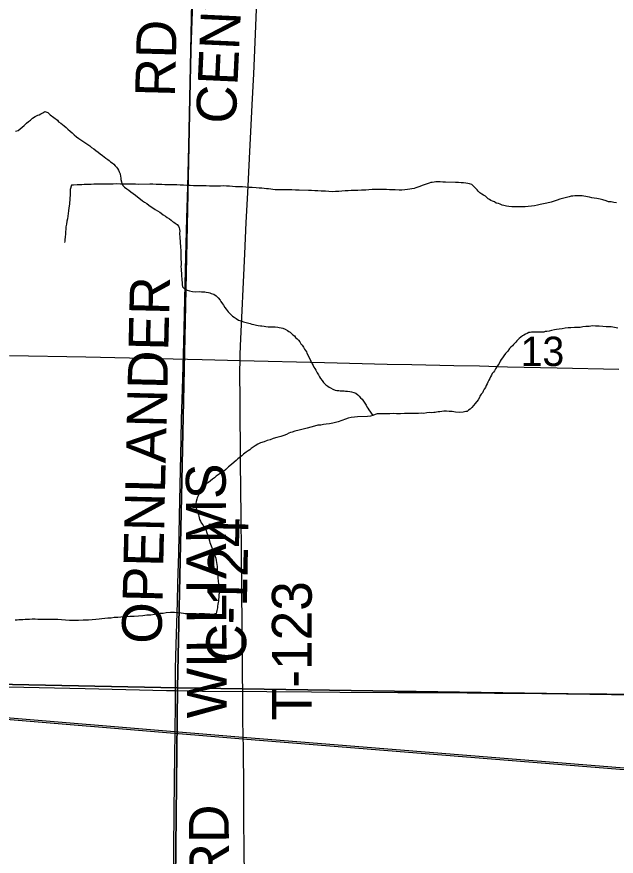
# Model space of a CAD drawing. Extents: x 2.4 to 73.1, y 4.5 to 25.6.
# Drawn here: x 42.482 to 42.909, y 23.041 to 23.64 of the extents above; entities that cross this region are included whole.
import ezdxf

# ---------------------------------------------------------------- set-up
doc = ezdxf.new("R2010")
doc.units = 0
for name, color, linetype in [('GM_X_County_Road', 7, 'Continuous'), ('GM_X_County_Road_Text', 7, 'Continuous'), ('GM_X_Minor_River', 7, 'Continuous'), ('GM_X_Rail_Line', 7, 'Continuous'), ('GM_X_Section', 7, 'Continuous'), ('GM_X_Section_Text', 7, 'Continuous'), ('GM_X_State_Route', 7, 'Continuous'), ('GM_X_Township_Road', 7, 'Continuous'), ('GM_X_Township_Road_Text', 7, 'Continuous')]:
    doc.layers.add(name, color=color, linetype=linetype)

msp = doc.modelspace()

# ---------------------------------------------------------------- linework, layer by layer
at = {"layer": 'GM_X_County_Road'}
msp.add_lwpolyline([(42.59497, 23.15933), (42.59501, 23.16233), (42.59518, 23.17507), (42.59565, 23.19184), (42.5965, 23.22262), (42.59678, 23.23597), (42.59735, 23.2571), (42.5979, 23.28382), (42.59922, 23.33821), (42.59947, 23.35281), (42.60018, 23.37394), (42.60094, 23.4075), (42.60139, 23.4277), (42.60224, 23.45908), (42.60317, 23.49607), (42.60376, 23.51843), (42.6045, 23.54733), (42.60555, 23.58337), (42.6063, 23.61662), (42.60713, 23.64302), (42.60749, 23.659)], dxfattribs=at)
at = {"layer": 'GM_X_Minor_River'}
for points in [[(42.48108, 23.55796), (42.48204, 23.55814), (42.483, 23.5585), (42.48588, 23.56074), (42.48724, 23.56204), (42.48878, 23.56373), (42.49032, 23.56484), (42.49167, 23.56596), (42.49322, 23.56727), (42.49514, 23.56856), (42.49686, 23.5693), (42.49782, 23.56966), (42.49916, 23.5704), (42.50051, 23.57114), (42.50185, 23.57207), (42.50412, 23.57127), (42.50581, 23.56972), (42.50825, 23.56778), (42.51088, 23.56584), (42.51181, 23.56469), (42.51332, 23.56372), (42.51464, 23.56275), (42.51576, 23.56178), (42.51707, 23.56062), (42.51839, 23.55946), (42.51989, 23.5581), (42.52139, 23.55675), (42.52289, 23.5554), (42.52458, 23.55404), (42.52626, 23.55268), (42.53116, 23.54938), (42.53248, 23.5486), (42.53398, 23.54762), (42.5353, 23.54646), (42.5368, 23.5453), (42.5383, 23.54414), (42.53999, 23.54297), (42.54131, 23.54181), (42.543, 23.54064), (42.54432, 23.53967), (42.54544, 23.5387), (42.54676, 23.53792), (42.54789, 23.53715), (42.54882, 23.53618), (42.54995, 23.5354), (42.55108, 23.53444), (42.55201, 23.53328), (42.55295, 23.53232), (42.55369, 23.53135), (42.55444, 23.5302), (42.55499, 23.52906), (42.55553, 23.52753), (42.55588, 23.52562), (42.55606, 23.52467), (42.55623, 23.52353), (42.55659, 23.522), (42.55675, 23.52067), (42.55768, 23.51914), (42.55862, 23.51817), (42.5605, 23.517), (42.56182, 23.51603), (42.56332, 23.51487), (42.56501, 23.51351), (42.56651, 23.51235), (42.56801, 23.51118), (42.57008, 23.50963), (42.57158, 23.50847), (42.5729, 23.5075), (42.5746, 23.50652), (42.5761, 23.50536), (42.58061, 23.50225), (42.58231, 23.50127), (42.58382, 23.5003), (42.58494, 23.49952), (42.58626, 23.49836), (42.58795, 23.49738), (42.58908, 23.4966), (42.59078, 23.49544), (42.59209, 23.49447), (42.59303, 23.49369), (42.59397, 23.49311), (42.59491, 23.49252), (42.59623, 23.49155), (42.59716, 23.4904), (42.59771, 23.48906), (42.59789, 23.48811), (42.59805, 23.48658), (42.59804, 23.48563), (42.59802, 23.48431), (42.59818, 23.48297), (42.59816, 23.48126), (42.59833, 23.48012), (42.5985, 23.47898), (42.59848, 23.47784), (42.59865, 23.47632), (42.59863, 23.47499)], [(42.82238, 23.50754), (42.82105, 23.50813), (42.81992, 23.50871), (42.81898, 23.5093), (42.81785, 23.50989), (42.81691, 23.51066), (42.81598, 23.51163), (42.81466, 23.51241), (42.81334, 23.51319), (42.81202, 23.51416), (42.8109, 23.51532), (42.80996, 23.51609), (42.80884, 23.51744), (42.80753, 23.51879), (42.80622, 23.51995), (42.80451, 23.52055), (42.80338, 23.52075), (42.80205, 23.52097), (42.80034, 23.52118), (42.79863, 23.52121), (42.79673, 23.52143), (42.79464, 23.52146), (42.7876, 23.52158), (42.78551, 23.52161), (42.7838, 23.52183), (42.7819, 23.52186), (42.78057, 23.52188), (42.77943, 23.52171), (42.77809, 23.52154), (42.77714, 23.52136), (42.7758, 23.521), (42.77446, 23.52045), (42.77236, 23.51973), (42.77083, 23.51918), (42.7693, 23.51864), (42.76777, 23.51809), (42.76643, 23.51754), (42.76509, 23.51719), (42.76357, 23.51702), (42.76204, 23.51666), (42.76033, 23.5165), (42.75842, 23.51615), (42.75632, 23.516), (42.75442, 23.51603), (42.75157, 23.51626), (42.74967, 23.5161), (42.74758, 23.51613), (42.74549, 23.51636), (42.7434, 23.51639), (42.74149, 23.51642), (42.73959, 23.51645), (42.73731, 23.51649), (42.73522, 23.51633), (42.73293, 23.51618), (42.73065, 23.51602), (42.7276, 23.51588), (42.72513, 23.51573), (42.72266, 23.51577), (42.72037, 23.51562), (42.71809, 23.51546), (42.71599, 23.5155), (42.71371, 23.51534), (42.71142, 23.515), (42.70914, 23.51504), (42.70667, 23.51489), (42.70438, 23.51492), (42.7021, 23.51515), (42.69887, 23.5152), (42.69659, 23.51543), (42.69431, 23.51546), (42.69203, 23.51569), (42.68975, 23.51572), (42.6831, 23.51602), (42.68063, 23.51606), (42.67797, 23.5161), (42.67549, 23.51614), (42.67245, 23.51619), (42.67017, 23.51623), (42.66808, 23.51626), (42.66618, 23.51629), (42.66447, 23.51651), (42.66295, 23.51672), (42.66143, 23.51693), (42.65991, 23.51696), (42.65839, 23.51717), (42.65649, 23.51739), (42.65459, 23.51742), (42.6525, 23.51765), (42.64966, 23.51788), (42.64756, 23.51791), (42.6451, 23.51814), (42.64282, 23.51837), (42.64034, 23.51822), (42.63787, 23.51845), (42.63559, 23.51868), (42.6335, 23.51871), (42.63141, 23.51893), (42.62932, 23.51896), (42.62704, 23.51881), (42.6238, 23.51886), (42.62152, 23.5189)], [(42.62152, 23.5189), (42.61924, 23.51893), (42.61696, 23.51897), (42.61487, 23.519), (42.61259, 23.51904), (42.6103, 23.51908), (42.60783, 23.51912), (42.60555, 23.51934), (42.60308, 23.51938), (42.6008, 23.51942), (42.59852, 23.51964), (42.59605, 23.51968), (42.59415, 23.51971), (42.59263, 23.51974), (42.59111, 23.51976), (42.58921, 23.51979), (42.58749, 23.51982), (42.58541, 23.52004), (42.58331, 23.52007), (42.58122, 23.52011), (42.57894, 23.52014), (42.57685, 23.52018), (42.56905, 23.52011), (42.56658, 23.52015), (42.56392, 23.52019), (42.56125, 23.52024), (42.55878, 23.52028), (42.55593, 23.52032), (42.55327, 23.52036), (42.5506, 23.52021), (42.54794, 23.52026), (42.54547, 23.5203), (42.54281, 23.52034), (42.5409, 23.52018), (42.53881, 23.52021), (42.53691, 23.52024), (42.535, 23.52008), (42.53329, 23.52011), (42.53139, 23.51995), (42.52987, 23.51997), (42.52834, 23.51981), (42.52682, 23.51983), (42.52511, 23.51967), (42.52244, 23.51952), (42.52092, 23.51955), (42.52011, 23.51652), (42.52007, 23.51386), (42.52005, 23.51253), (42.51982, 23.51007), (42.51956, 23.50589), (42.51914, 23.50343), (42.51873, 23.50135), (42.51851, 23.49926), (42.51829, 23.49736), (42.51807, 23.49547), (42.51766, 23.49376), (42.51744, 23.49168), (42.51703, 23.48978), (42.517, 23.48808), (42.51678, 23.48637), (42.51657, 23.48485), (42.51634, 23.48258), (42.51612, 23.48087), (42.51611, 23.47973), (42.5159, 23.47878), (42.5159, 23.47878)], [(42.90948, 23.50691), (42.90739, 23.50713), (42.90549, 23.50754), (42.90378, 23.50776), (42.90208, 23.50836), (42.89962, 23.50896), (42.89773, 23.50957), (42.89545, 23.50998), (42.89355, 23.5102), (42.89185, 23.51061), (42.89014, 23.51102), (42.88881, 23.51123), (42.88748, 23.51144), (42.88616, 23.51165), (42.88483, 23.51186), (42.88331, 23.51188), (42.88122, 23.51192), (42.87969, 23.51194), (42.87817, 23.51178), (42.87703, 23.5116), (42.87569, 23.51125), (42.87091, 23.50999), (42.869, 23.50945), (42.86709, 23.50891), (42.86499, 23.50819), (42.8627, 23.50746), (42.85964, 23.50675), (42.85735, 23.50622), (42.85506, 23.50569), (42.85296, 23.50534), (42.85086, 23.5048), (42.84877, 23.50465), (42.84648, 23.5043), (42.84439, 23.50415), (42.8421, 23.50418), (42.83982, 23.50403), (42.83735, 23.50407), (42.83468, 23.50411), (42.8326, 23.50433), (42.83089, 23.50455), (42.82918, 23.50496), (42.82786, 23.50536), (42.82653, 23.50595), (42.82521, 23.50635), (42.82369, 23.50675), (42.82238, 23.50754)], [(42.59863, 23.47499), (42.59879, 23.47328), (42.59895, 23.47157), (42.59893, 23.47005), (42.5989, 23.46834), (42.59887, 23.46644), (42.59904, 23.46492), (42.59901, 23.46302), (42.59898, 23.46131), (42.59914, 23.45979), (42.59912, 23.45827), (42.59929, 23.45694), (42.59927, 23.4558), (42.59944, 23.45446), (42.59961, 23.45313), (42.59959, 23.4518), (42.59975, 23.45028), (42.59992, 23.44876), (42.60008, 23.44705), (42.60121, 23.44589), (42.60347, 23.44471), (42.60517, 23.44431), (42.60726, 23.4437), (42.60935, 23.44348), (42.61201, 23.44363), (42.61353, 23.4436), (42.61486, 23.44358), (42.616, 23.44356), (42.61695, 23.44336), (42.61866, 23.44295), (42.6196, 23.44275), (42.62055, 23.44235), (42.6215, 23.44215), (42.62244, 23.44175), (42.62413, 23.44058), (42.62544, 23.43923), (42.62694, 23.4375), (42.62749, 23.43654), (42.62861, 23.43501), (42.62917, 23.43405), (42.63028, 23.43232), (42.63121, 23.43116), (42.63196, 23.4302), (42.6327, 23.42924), (42.6342, 23.4277), (42.6357, 23.42615), (42.63682, 23.42538), (42.63833, 23.4244), (42.64003, 23.42343), (42.64097, 23.42303), (42.64211, 23.42263), (42.64343, 23.42223), (42.64457, 23.42183), (42.64836, 23.42101), (42.64949, 23.42043), (42.65082, 23.42021), (42.65271, 23.4198), (42.65404, 23.41959), (42.65556, 23.41938), (42.6567, 23.41917), (42.65821, 23.41896), (42.65954, 23.41875), (42.66106, 23.41853), (42.66239, 23.41851), (42.66392, 23.41868), (42.66525, 23.41865), (42.6662, 23.41864), (42.6681, 23.41842), (42.66904, 23.41821), (42.67037, 23.41781), (42.67151, 23.4176), (42.67321, 23.41682), (42.6749, 23.41584), (42.67584, 23.41526), (42.67678, 23.41467), (42.67772, 23.41371), (42.67866, 23.41293), (42.67979, 23.41215), (42.68072, 23.411), (42.68185, 23.41003), (42.68278, 23.40907), (42.68371, 23.40791), (42.68445, 23.40657), (42.68539, 23.40542), (42.68632, 23.40407), (42.68705, 23.40273), (42.6878, 23.40177), (42.68836, 23.40081), (42.68872, 23.39985), (42.69057, 23.39622), (42.69148, 23.39411), (42.69204, 23.39315), (42.6924, 23.3922), (42.69315, 23.39105), (42.6937, 23.3899), (42.69444, 23.38894), (42.695, 23.38779), (42.69555, 23.38664), (42.6961, 23.38568), (42.69703, 23.38434), (42.69777, 23.383)], [(42.91039, 23.41758), (42.90792, 23.418), (42.90546, 23.41861), (42.90204, 23.41866), (42.89957, 23.41889), (42.89691, 23.41912), (42.89444, 23.41916), (42.89216, 23.4192), (42.88987, 23.41886), (42.88759, 23.4187), (42.88549, 23.41855), (42.88339, 23.4182), (42.8813, 23.41804), (42.8794, 23.41807), (42.87692, 23.41792), (42.87483, 23.41796), (42.87273, 23.41761), (42.87063, 23.41726), (42.86854, 23.41692), (42.86663, 23.41657), (42.8651, 23.4164), (42.863, 23.41587), (42.86129, 23.41552), (42.85976, 23.41535), (42.85862, 23.41518), (42.85766, 23.41481), (42.85576, 23.41484), (42.85405, 23.41487), (42.84891, 23.41476), (42.84777, 23.41459), (42.84682, 23.41442), (42.84566, 23.41387), (42.84451, 23.41331), (42.84336, 23.41257), (42.84241, 23.41221), (42.84125, 23.41128), (42.8399, 23.41035), (42.83835, 23.40867), (42.83758, 23.40773), (42.83603, 23.40604), (42.83525, 23.40511), (42.8341, 23.40417), (42.83313, 23.40305)], [(42.83313, 23.40305), (42.83196, 23.40117), (42.83022, 23.39949), (42.82905, 23.39799), (42.82808, 23.39648), (42.82711, 23.39536), (42.82652, 23.39404), (42.82573, 23.39253), (42.82496, 23.3914), (42.82398, 23.39009), (42.8232, 23.38858), (42.82242, 23.38727), (42.82164, 23.38633), (42.82086, 23.3852), (42.82027, 23.38407), (42.81969, 23.38294), (42.8191, 23.38181), (42.81851, 23.38049), (42.81772, 23.37918), (42.81713, 23.37785), (42.81654, 23.37672), (42.81595, 23.37541), (42.81517, 23.37409), (42.81439, 23.37277), (42.8138, 23.37145), (42.81302, 23.37051), (42.81205, 23.3692), (42.81165, 23.36826), (42.81068, 23.36656), (42.80873, 23.36393), (42.80757, 23.36243), (42.80621, 23.36113), (42.80506, 23.36), (42.8039, 23.35907), (42.80294, 23.35833), (42.80198, 23.35815), (42.80008, 23.35781), (42.79741, 23.35747), (42.79456, 23.3577), (42.79228, 23.35812), (42.79019, 23.35834), (42.78811, 23.35857), (42.78639, 23.3584), (42.78487, 23.35824), (42.78353, 23.35807), (42.78239, 23.3579), (42.78106, 23.35773), (42.7801, 23.35756), (42.77915, 23.35757), (42.77782, 23.3574), (42.7761, 23.35743), (42.7742, 23.35727), (42.7721, 23.35692), (42.7702, 23.35695), (42.7683, 23.3568), (42.7664, 23.35682), (42.76468, 23.35685), (42.76297, 23.35669), (42.7605, 23.35673), (42.75822, 23.35677), (42.75555, 23.35662), (42.7527, 23.35667), (42.75023, 23.3567), (42.74775, 23.35655), (42.74528, 23.35659), (42.74281, 23.35663), (42.74052, 23.35648), (42.73881, 23.35651), (42.73748, 23.35615), (42.73575, 23.35542), (42.73403, 23.35487), (42.73194, 23.35472), (42.7249, 23.35445), (42.72261, 23.3543), (42.72032, 23.35395), (42.71822, 23.35342), (42.71612, 23.35269), (42.71363, 23.35178), (42.71095, 23.35087), (42.70714, 23.34999), (42.70485, 23.34945), (42.70256, 23.34911), (42.70065, 23.34895), (42.69856, 23.3486), (42.69646, 23.34845), (42.69417, 23.34772), (42.69149, 23.34701), (42.68882, 23.34629), (42.68595, 23.34558), (42.68328, 23.34486), (42.68023, 23.34415), (42.67832, 23.34361), (42.67698, 23.34325), (42.67583, 23.3427), (42.6743, 23.34196), (42.67238, 23.34124), (42.67009, 23.34032), (42.66722, 23.33961), (42.66474, 23.33889), (42.66263, 23.33816), (42.66034, 23.33763)], [(42.69777, 23.383), (42.69851, 23.38184), (42.69963, 23.38031), (42.70056, 23.37896), (42.70225, 23.37723), (42.70356, 23.37626), (42.70469, 23.37548), (42.70563, 23.37508), (42.70714, 23.37411), (42.70884, 23.37332), (42.70998, 23.3733), (42.7115, 23.37309), (42.71245, 23.37307), (42.7134, 23.37306), (42.71435, 23.37304), (42.7153, 23.37303), (42.71625, 23.37282), (42.71777, 23.37261), (42.71929, 23.37258), (42.72061, 23.37218), (42.72213, 23.37178), (42.72364, 23.37119), (42.72496, 23.37021), (42.72608, 23.36925), (42.72701, 23.36809), (42.72814, 23.36694), (42.72907, 23.36559), (42.73, 23.36425), (42.73092, 23.36271), (42.73148, 23.36156), (42.73222, 23.3606), (42.73277, 23.35945), (42.73575, 23.35542)], [(42.66034, 23.33763), (42.65823, 23.33671), (42.65575, 23.3358), (42.65383, 23.33488), (42.65191, 23.33378), (42.65037, 23.33285), (42.64903, 23.33192), (42.64806, 23.33099), (42.64691, 23.33025), (42.64556, 23.32932), (42.64441, 23.32858), (42.64345, 23.32783), (42.64229, 23.32671), (42.64055, 23.32522), (42.6394, 23.32448), (42.63843, 23.32335), (42.63689, 23.32205), (42.63496, 23.32037), (42.63284, 23.31869), (42.63091, 23.31702), (42.62918, 23.31552), (42.62764, 23.31441), (42.62418, 23.31219), (42.62283, 23.31107), (42.62148, 23.30995), (42.62013, 23.30883), (42.61859, 23.30753), (42.61705, 23.3066), (42.61571, 23.30548), (42.61473, 23.30417), (42.61414, 23.30304), (42.61317, 23.30153), (42.61239, 23.30041), (42.61161, 23.29928), (42.61121, 23.29815), (42.61062, 23.29664), (42.61022, 23.29569), (42.60982, 23.29399), (42.60961, 23.29266), (42.60959, 23.29171), (42.60957, 23.29039), (42.60974, 23.28924), (42.61029, 23.28771), (42.61084, 23.28638), (42.61138, 23.28466), (42.61175, 23.2837), (42.61192, 23.28256), (42.61228, 23.28122), (42.61283, 23.28008), (42.61338, 23.27893), (42.6145, 23.27758), (42.61506, 23.27662), (42.6158, 23.27566), (42.61673, 23.27413), (42.61745, 23.27183), (42.61781, 23.2705), (42.61836, 23.26878), (42.61872, 23.26763), (42.61926, 23.26611), (42.61963, 23.26496), (42.61998, 23.26363), (42.62054, 23.26248), (42.6209, 23.26133), (42.62126, 23.26019), (42.62162, 23.25904), (42.62217, 23.2577), (42.62291, 23.25636), (42.62346, 23.25502), (42.62382, 23.25369), (42.62417, 23.25197), (42.62434, 23.25064), (42.62451, 23.24912), (42.62468, 23.24778), (42.62466, 23.24665), (42.62483, 23.24512), (42.62481, 23.24398), (42.62498, 23.24265), (42.62515, 23.24151), (42.62532, 23.24037), (42.6253, 23.23904), (42.62548, 23.23808), (42.62545, 23.23676), (42.62563, 23.2358), (42.62562, 23.23485), (42.62579, 23.23371), (42.62577, 23.23276), (42.62612, 23.23105), (42.62611, 23.2301), (42.62609, 23.22915), (42.62606, 23.22706), (42.62585, 23.22573), (42.62564, 23.2244), (42.62562, 23.22308), (42.62541, 23.22213), (42.6252, 23.22099), (42.62499, 23.21948), (42.62497, 23.21834), (42.62477, 23.21739), (42.62456, 23.21644), (42.62435, 23.21512), (42.62415, 23.21417)], [(42.62415, 23.21417), (42.62185, 23.21364), (42.62052, 23.21366), (42.61958, 23.21387), (42.61863, 23.21388), (42.61577, 23.21393), (42.61463, 23.21394), (42.6133, 23.21397), (42.61197, 23.21399), (42.61083, 23.21381), (42.60969, 23.21402), (42.60817, 23.21405), (42.60684, 23.21407), (42.60569, 23.21409), (42.60455, 23.2141), (42.60322, 23.21413), (42.60208, 23.21414), (42.60075, 23.21436), (42.59905, 23.21457), (42.59677, 23.2148), (42.5943, 23.21503), (42.59163, 23.21488), (42.5884, 23.21474), (42.5863, 23.2144), (42.58421, 23.21424), (42.58211, 23.21389), (42.58001, 23.21355), (42.57753, 23.21302), (42.57468, 23.21306), (42.57182, 23.21273), (42.56877, 23.2124), (42.56554, 23.21226), (42.56249, 23.21212), (42.55983, 23.21197), (42.55621, 23.21165), (42.55392, 23.21149), (42.55145, 23.21134), (42.54916, 23.211), (42.54687, 23.21085), (42.54478, 23.21069), (42.54268, 23.21053), (42.54059, 23.21019), (42.5383, 23.21003), (42.53563, 23.2097), (42.53297, 23.20955), (42.52916, 23.20942), (42.52593, 23.20928), (42.52269, 23.20933), (42.51965, 23.20938), (42.51661, 23.20962), (42.51376, 23.20986), (42.51129, 23.2099), (42.50882, 23.20994), (42.50673, 23.20997), (42.50445, 23.21001), (42.49703, 23.21012), (42.49513, 23.21015), (42.49304, 23.21019), (42.49094, 23.21003), (42.48942, 23.21005), (42.4879, 23.20989), (42.48637, 23.20972), (42.48504, 23.20974), (42.48352, 23.20977), (42.48219, 23.2096), (42.48086, 23.20962)]]:
    msp.add_lwpolyline(points, dxfattribs=at)
at = {"layer": 'GM_X_Rail_Line'}
for points in [[(41.95853, 23.18223), (42.13383, 23.16839), (42.64315, 23.12618), (43.14232, 23.08596), (43.65014, 23.04512)], [(41.95853, 23.18098), (42.13373, 23.16715), (42.64305, 23.12494), (43.14222, 23.08472), (43.65005, 23.04388)]]:
    msp.add_lwpolyline(points, dxfattribs=at)
at = {"layer": 'GM_X_Section'}
for points in [[(42.11313, 23.66987), (42.60701, 23.66123), (42.59653, 23.16132), (42.09037, 23.17156)], [(42.60701, 23.66123), (43.11994, 23.6567), (43.11987, 23.65348), (43.10708, 23.16045), (43.10673, 23.15344), (42.59653, 23.16132)], [(42.09037, 23.17156), (42.59653, 23.16132), (42.59116, 22.66092), (42.09483, 22.66998)], [(42.59653, 23.16132), (43.10673, 23.15344), (43.09612, 22.6562), (43.09608, 22.65449), (42.59116, 22.66092)]]:
    msp.add_lwpolyline(points, close=True, dxfattribs=at)
at = {"layer": 'GM_X_State_Route'}
for points in [[(42.47668, 23.39821), (42.53107, 23.39708), (42.61405, 23.39522), (42.64106, 23.3946), (42.70138, 23.39323), (42.74582, 23.39208), (42.76353, 23.39174), (42.79337, 23.39108), (42.8117, 23.39067), (42.8316, 23.39014), (42.86702, 23.38944), (42.91115, 23.38846)], [(42.46478, 23.16228), (42.49803, 23.16153), (42.53066, 23.16078), (42.58878, 23.15942), (42.59497, 23.15933), (42.61427, 23.15903), (42.66027, 23.15865), (42.69198, 23.15843), (42.71219, 23.15815), (42.75353, 23.15802), (42.78338, 23.15789), (42.82254, 23.15759), (42.85611, 23.1573), (42.87383, 23.15715), (42.90243, 23.15697), (42.94626, 23.15663), (42.98418, 23.1563), (43.00687, 23.15612), (43.02698, 23.15602)]]:
    msp.add_lwpolyline(points, dxfattribs=at)
at = {"layer": 'GM_X_Township_Road'}
msp.add_line((42.64345, 23.11774), (42.64303, 23.13786), dxfattribs=at)
for points in [[(42.64106, 23.3946), (42.64115, 23.39854), (42.64139, 23.40506), (42.64451, 23.47057), (42.64554, 23.49293), (42.64657, 23.51404), (42.64779, 23.53856), (42.64974, 23.57675), (42.65094, 23.59878), (42.65191, 23.62145), (42.65315, 23.65064), (42.65437, 23.67952), (42.65565, 23.70747), (42.6573, 23.74349), (42.66084, 23.818), (42.66207, 23.84284), (42.66373, 23.88103), (42.66417, 23.89354)], [(42.64303, 23.13786), (42.64298, 23.15207), (42.64287, 23.17662), (42.64239, 23.23226), (42.6419, 23.28354), (42.6415, 23.32208), (42.64123, 23.3656), (42.64104, 23.38673), (42.64106, 23.3946)], [(42.59147, 22.65968), (42.59157, 22.67059), (42.59173, 22.71566), (42.59201, 22.74923), (42.5919, 22.77068), (42.59206, 22.79274), (42.59227, 22.80984), (42.59263, 22.83688), (42.59288, 22.85521), (42.59294, 22.86639), (42.59308, 22.89342), (42.59317, 22.91083), (42.59319, 22.92823), (42.5934, 22.96398), (42.59364, 22.99879), (42.59373, 23.01899), (42.59391, 23.04759), (42.59427, 23.09545), (42.59482, 23.12964), (42.59512, 23.15015), (42.59497, 23.15933)], [(42.64548, 22.89328), (42.64531, 22.90498), (42.64514, 22.93853), (42.64487, 22.97209), (42.64463, 22.99819), (42.6444, 23.01776), (42.64411, 23.04292), (42.64388, 23.07058), (42.64374, 23.09015), (42.64345, 23.11774)]]:
    msp.add_lwpolyline(points, dxfattribs=at)

# ---------------------------------------------------------------- texts
at = {"layer": 'GM_X_County_Road_Text'}
for s, rotation, p in [('RD', 88.51837, (42.59466, 23.58213)), ('OPENLANDER', 88.66401, (42.58506, 23.19243)), ('C-124', 88.89877, (42.64518, 23.179))]:
    msp.add_text(s, height=0.028409, rotation=rotation, dxfattribs=at).set_placement(p)
at = {"layer": 'GM_X_Section_Text'}
msp.add_text('13', height=0.020928, rotation=0.00001, dxfattribs=at).set_placement((42.84103, 23.39063))
at = {"layer": 'GM_X_Township_Road_Text'}
for s, rotation, p in [('CENTER', 87.34916, (42.63796, 23.56279)), ('WILLIAMS', 90.27492, (42.6317, 23.1397)), ('T-123', 90, (42.69219, 23.13809)), ('RD', 90.49412, (42.63338, 23.02341))]:
    msp.add_text(s, height=0.028409, rotation=rotation, dxfattribs=at).set_placement(p)

doc.saveas('drawing.dxf')
